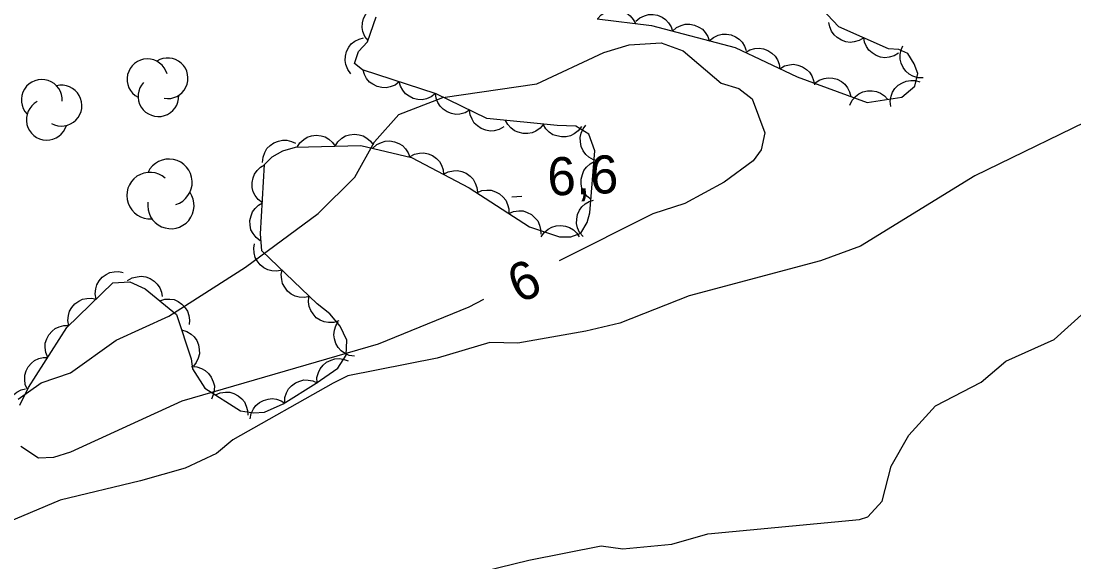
# Model space of a CAD drawing. Extents: x 336540 to 340074, y 5572036 to 5573747.
# Drawn here: x 337736 to 337819, y 5572946.6 to 5572989.2 of the extents above; entities that cross this region are included whole.
import ezdxf

# ---------------------------------------------------------------- set-up
doc = ezdxf.new("R2010")
doc.units = 0
for name, color, linetype in [('Niveau 1', 7, 'Continuous'), ('Niveau 2', 7, 'Continuous'), ('Niveau 3', 7, 'Continuous'), ('Niveau 44', 7, 'Continuous')]:
    doc.layers.add(name, color=color, linetype=linetype)

msp = doc.modelspace()

# ---------------------------------------------------------------- linework, layer by layer
at = {"layer": 'Niveau 1'}
for points in [[(337821.78, 5572982.17), (337811.2, 5572977.03), (337802.19, 5572971.48), (337799.03, 5572970.31), (337788.68, 5572967.57), (337783.2, 5572965.42), (337780.53, 5572964.78), (337775.16, 5572963.82), (337772.95, 5572963.88), (337768.79, 5572962.64), (337761.76, 5572961.26), (337760.59, 5572960.69), (337752.7, 5572956.22), (337751.39, 5572955.14), (337748.93, 5572953.98), (337745.41, 5572952.97), (337739.07, 5572951.46), (337730.78, 5572947.97)], [(337765.49, 5572944.16), (337776.04, 5572946.73), (337781.74, 5572947.87), (337783.43, 5572947.61), (337787.3, 5572947.99), (337790.14, 5572948.8), (337802.1, 5572949.94), (337802.77, 5572950.14), (337803.89, 5572951.38), (337804.59, 5572954.13), (337805.99, 5572956.58), (337808.09, 5572958.89), (337811.7, 5572960.77), (337813.65, 5572962.41), (337817.46, 5572964.13), (337819.87, 5572966.31)]]:
    msp.add_lwpolyline(points, dxfattribs=at)
at = {"layer": 'Niveau 2'}
for points in [[(337735.77, 5572959.43), (337737.58, 5572960.71), (337739.9, 5572961.5), (337743.5, 5572964.07), (337747.63, 5572965.96), (337753.69, 5572969.83), (337759.42, 5572974.04), (337762.3, 5572976.92), (337763.86, 5572979.7), (337765.78, 5572981.84), (337769.26, 5572983.2), (337776.65, 5572984.27), (337781.95, 5572986.73), (337783.95, 5572987.35), (337786.47, 5572987.49), (337788.2, 5572986.88), (337791.2, 5572984.32), (337792.59, 5572983.89), (337793.63, 5572983.08), (337794.63, 5572980.42), (337794.35, 5572979.06), (337793.72, 5572978.19), (337791.43, 5572976.53), (337788.32, 5572974.85), (337785.81, 5572974.03), (337778.42, 5572970.32)], [(337772.45, 5572967.27), (337771.29, 5572966.68), (337764.16, 5572963.76), (337748.67, 5572959.25), (337739.88, 5572955.24), (337738.55, 5572954.83), (337737.37, 5572954.76), (337735.97, 5572955.7)]]:
    msp.add_lwpolyline(points, dxfattribs=at)
at = {"layer": 'Niveau 3'}
msp.add_line((337774.68, 5572975.37), (337775.48, 5572975.41), dxfattribs=at)
at = {"layer": 'Niveau 44'}
for points in [[(337806.42, 5572985.84), (337805.9, 5572986.67), (337805.19, 5572986.97), (337804.39, 5572987.04), (337800.47, 5572988.77), (337798.2, 5572991.17)], [(337763.35, 5572987.68), (337763.09, 5572988.01), (337762.95, 5572988.39), (337762.88, 5572988.71), (337762.9, 5572989.07), (337762.99, 5572989.42), (337763.17, 5572989.76), (337763.36, 5572990.03), (337763.64, 5572990.25), (337763.96, 5572990.42), (337764.31, 5572990.52)], [(337781.45, 5572989.39), (337781.73, 5572989.7), (337782.07, 5572989.92), (337782.37, 5572990.05), (337782.72, 5572990.1), (337783.09, 5572990.09), (337783.46, 5572989.98), (337783.76, 5572989.85), (337784.02, 5572989.63), (337784.26, 5572989.34), (337784.43, 5572989.02)], [(337735.9, 5572958.94), (337736.58, 5572960.33), (337739.61, 5572965.06), (337743.22, 5572968.59), (337744.58, 5572968.67), (337745.77, 5572968.12), (337748.25, 5572966.1), (337749.4, 5572962.6), (337749.52, 5572961.82), (337750.47, 5572960.28), (337753.3, 5572958.51), (337754.32, 5572958.34), (337755.18, 5572958.38), (337756.66, 5572959.04), (337759.27, 5572960.67), (337760.98, 5572961.86), (337761.62, 5572962.89), (337761.68, 5572964.06), (337761.16, 5572965.17), (337760.34, 5572966.14), (337759.35, 5572966.93), (337754.97, 5572971.12), (337754.88, 5572972.44), (337755.19, 5572977.91), (337755.79, 5572978.51), (337756.62, 5572978.99), (337757.62, 5572979.27), (337762.78, 5572979.42), (337766.78, 5572978.47), (337771.33, 5572976.08), (337776.07, 5572973), (337778.45, 5572972.21), (337779.34, 5572972.21), (337780.14, 5572972.49), (337780.62, 5572973.34), (337780.84, 5572974.1), (337781.24, 5572978.98), (337780.76, 5572980.31), (337779.73, 5572980.92), (337778.27, 5572980.99), (337772.71, 5572981.53), (337768.71, 5572983.48), (337762.91, 5572985.37), (337762.28, 5572985.87), (337762.61, 5572986.82), (337763.31, 5572987.57), (337763.98, 5572989.55)], [(337781.42, 5572989.39), (337785.69, 5572988.87), (337792.29, 5572987.12), (337797.19, 5572984.82), (337802.71, 5572982.81), (337805.45, 5572983.23), (337806.47, 5572984.09), (337806.69, 5572985.07), (337806.42, 5572985.84)], [(337784.46, 5572989.2), (337784.78, 5572989.47), (337785.15, 5572989.64), (337785.46, 5572989.73), (337785.82, 5572989.73), (337786.18, 5572989.67), (337786.53, 5572989.51), (337786.81, 5572989.34), (337787.04, 5572989.08), (337787.24, 5572988.77), (337787.36, 5572988.43)], [(337802.44, 5572987.9), (337802.08, 5572987.68), (337801.69, 5572987.57), (337801.36, 5572987.53), (337801.02, 5572987.58), (337800.67, 5572987.7), (337800.35, 5572987.91), (337800.1, 5572988.12), (337799.9, 5572988.42), (337799.76, 5572988.76), (337799.69, 5572989.11)], [(337787.36, 5572988.43), (337787.68, 5572988.7), (337788.05, 5572988.87), (337788.36, 5572988.96), (337788.72, 5572988.96), (337789.08, 5572988.9), (337789.43, 5572988.74), (337789.71, 5572988.57), (337789.94, 5572988.31), (337790.14, 5572988), (337790.26, 5572987.66)], [(337790.26, 5572987.66), (337790.58, 5572987.93), (337790.95, 5572988.1), (337791.26, 5572988.19), (337791.62, 5572988.19), (337791.98, 5572988.13), (337792.33, 5572987.97), (337792.61, 5572987.8), (337792.84, 5572987.54), (337793.04, 5572987.23), (337793.16, 5572986.89)], [(337762, 5572985.06), (337761.75, 5572985.4), (337761.61, 5572985.78), (337761.54, 5572986.1), (337761.57, 5572986.45), (337761.66, 5572986.81), (337761.84, 5572987.15), (337762.03, 5572987.42), (337762.31, 5572987.63), (337762.64, 5572987.8), (337762.98, 5572987.9)], [(337805.18, 5572986.69), (337804.83, 5572986.47), (337804.44, 5572986.36), (337804.11, 5572986.32), (337803.76, 5572986.37), (337803.41, 5572986.49), (337803.09, 5572986.7), (337802.84, 5572986.91), (337802.65, 5572987.21), (337802.5, 5572987.55), (337802.44, 5572987.9)], [(337793.11, 5572986.74), (337793.46, 5572986.95), (337793.86, 5572987.05), (337794.19, 5572987.08), (337794.53, 5572987.02), (337794.88, 5572986.89), (337795.2, 5572986.68), (337795.44, 5572986.46), (337795.63, 5572986.16), (337795.77, 5572985.82), (337795.82, 5572985.46)], [(337807.12, 5572984.73), (337806.7, 5572984.74), (337806.31, 5572984.87), (337806.02, 5572985.02), (337805.76, 5572985.26), (337805.54, 5572985.56), (337805.39, 5572985.91), (337805.3, 5572986.22), (337805.31, 5572986.58), (337805.38, 5572986.94), (337805.52, 5572987.27)], [(337795.82, 5572985.46), (337796.18, 5572985.68), (337796.58, 5572985.77), (337796.9, 5572985.81), (337797.25, 5572985.75), (337797.6, 5572985.62), (337797.91, 5572985.4), (337798.16, 5572985.19), (337798.34, 5572984.89), (337798.48, 5572984.54), (337798.54, 5572984.19)], [(337765.81, 5572984.43), (337765.48, 5572984.17), (337765.1, 5572984.02), (337764.78, 5572983.95), (337764.43, 5572983.97), (337764.07, 5572984.05), (337763.73, 5572984.23), (337763.46, 5572984.41), (337763.24, 5572984.68), (337763.06, 5572985.01), (337762.96, 5572985.35)], [(337768.66, 5572983.5), (337768.33, 5572983.24), (337767.95, 5572983.09), (337767.63, 5572983.02), (337767.28, 5572983.04), (337766.92, 5572983.12), (337766.58, 5572983.3), (337766.31, 5572983.48), (337766.09, 5572983.76), (337765.91, 5572984.08), (337765.81, 5572984.43)], [(337798.59, 5572984.31), (337798.93, 5572984.56), (337799.31, 5572984.69), (337799.64, 5572984.75), (337799.99, 5572984.72), (337800.34, 5572984.63), (337800.68, 5572984.44), (337800.94, 5572984.25), (337801.15, 5572983.96), (337801.32, 5572983.63), (337801.41, 5572983.28)], [(337804.56, 5572982.48), (337804.52, 5572982.9), (337804.6, 5572983.3), (337804.7, 5572983.61), (337804.9, 5572983.9), (337805.16, 5572984.16), (337805.49, 5572984.36), (337805.79, 5572984.49), (337806.14, 5572984.53), (337806.51, 5572984.52), (337806.86, 5572984.42)], [(337771.36, 5572982.19), (337771, 5572981.98), (337770.6, 5572981.89), (337770.27, 5572981.86), (337769.93, 5572981.92), (337769.58, 5572982.06), (337769.27, 5572982.28), (337769.03, 5572982.5), (337768.85, 5572982.8), (337768.72, 5572983.15), (337768.66, 5572983.5)], [(337801.34, 5572982.6), (337801.52, 5572982.98), (337801.79, 5572983.28), (337802.05, 5572983.49), (337802.37, 5572983.63), (337802.73, 5572983.72), (337803.11, 5572983.71), (337803.43, 5572983.67), (337803.75, 5572983.53), (337804.06, 5572983.32), (337804.31, 5572983.05)], [(337774.06, 5572980.87), (337773.7, 5572980.66), (337773.3, 5572980.57), (337772.97, 5572980.54), (337772.63, 5572980.61), (337772.28, 5572980.74), (337771.97, 5572980.97), (337771.73, 5572981.18), (337771.55, 5572981.49), (337771.41, 5572981.83), (337771.36, 5572982.19)], [(337777.19, 5572981.1), (337776.92, 5572980.77), (337776.58, 5572980.55), (337776.29, 5572980.41), (337775.94, 5572980.35), (337775.57, 5572980.35), (337775.2, 5572980.45), (337774.9, 5572980.57), (337774.62, 5572980.79), (337774.38, 5572981.07), (337774.2, 5572981.39)], [(337780.18, 5572980.9), (337779.93, 5572980.56), (337779.6, 5572980.32), (337779.31, 5572980.17), (337778.97, 5572980.09), (337778.6, 5572980.08), (337778.23, 5572980.16), (337777.92, 5572980.26), (337777.63, 5572980.47), (337777.37, 5572980.73), (337777.18, 5572981.04)], [(337781.53, 5572978.19), (337781.12, 5572978.29), (337780.77, 5572978.5), (337780.51, 5572978.71), (337780.31, 5572979), (337780.16, 5572979.33), (337780.09, 5572979.71), (337780.07, 5572980.04), (337780.15, 5572980.38), (337780.3, 5572980.72), (337780.51, 5572981.01)], [(337757.75, 5572979.27), (337757.98, 5572979.63), (337758.29, 5572979.89), (337758.56, 5572980.07), (337758.9, 5572980.17), (337759.27, 5572980.21), (337759.65, 5572980.16), (337759.96, 5572980.08), (337760.26, 5572979.9), (337760.54, 5572979.65), (337760.75, 5572979.36)], [(337760.75, 5572979.36), (337760.98, 5572979.71), (337761.28, 5572979.98), (337761.56, 5572980.16), (337761.9, 5572980.26), (337762.27, 5572980.3), (337762.65, 5572980.25), (337762.96, 5572980.17), (337763.26, 5572979.98), (337763.54, 5572979.74), (337763.75, 5572979.45)], [(337755.04, 5572978.08), (337755.07, 5572978.49), (337755.21, 5572978.87), (337755.37, 5572979.16), (337755.62, 5572979.41), (337755.92, 5572979.62), (337756.28, 5572979.76), (337756.6, 5572979.84), (337756.95, 5572979.82), (337757.31, 5572979.73), (337757.63, 5572979.58)], [(337763.73, 5572979.2), (337764.03, 5572979.48), (337764.4, 5572979.65), (337764.71, 5572979.76), (337765.07, 5572979.77), (337765.43, 5572979.71), (337765.78, 5572979.56), (337766.07, 5572979.4), (337766.31, 5572979.15), (337766.52, 5572978.84), (337766.64, 5572978.5)], [(337766.66, 5572978.53), (337767.02, 5572978.73), (337767.42, 5572978.81), (337767.75, 5572978.83), (337768.1, 5572978.75), (337768.44, 5572978.61), (337768.74, 5572978.38), (337768.98, 5572978.16), (337769.15, 5572977.85), (337769.27, 5572977.5), (337769.31, 5572977.14)], [(337755.02, 5572974.89), (337754.69, 5572975.15), (337754.45, 5572975.48), (337754.29, 5572975.77), (337754.22, 5572976.11), (337754.21, 5572976.48), (337754.3, 5572976.86), (337754.4, 5572977.16), (337754.61, 5572977.45), (337754.88, 5572977.7), (337755.19, 5572977.89)], [(337769.31, 5572977.14), (337769.68, 5572977.34), (337770.08, 5572977.42), (337770.41, 5572977.44), (337770.75, 5572977.36), (337771.09, 5572977.22), (337771.4, 5572976.98), (337771.63, 5572976.76), (337771.8, 5572976.45), (337771.93, 5572976.1), (337771.97, 5572975.74)], [(337780.93, 5572975.15), (337780.6, 5572975.41), (337780.37, 5572975.75), (337780.22, 5572976.04), (337780.16, 5572976.39), (337780.16, 5572976.76), (337780.25, 5572977.13), (337780.37, 5572977.44), (337780.58, 5572977.71), (337780.86, 5572977.96), (337781.17, 5572978.14)], [(337771.93, 5572975.69), (337772.32, 5572975.85), (337772.72, 5572975.89), (337773.05, 5572975.88), (337773.39, 5572975.77), (337773.71, 5572975.6), (337774, 5572975.34), (337774.21, 5572975.09), (337774.35, 5572974.77), (337774.44, 5572974.41), (337774.45, 5572974.05)], [(337754.85, 5572971.9), (337754.52, 5572972.15), (337754.28, 5572972.48), (337754.12, 5572972.77), (337754.05, 5572973.12), (337754.04, 5572973.49), (337754.13, 5572973.86), (337754.23, 5572974.17), (337754.44, 5572974.45), (337754.71, 5572974.71), (337755.02, 5572974.89)], [(337780.3, 5572972.23), (337780.03, 5572972.55), (337779.87, 5572972.93), (337779.79, 5572973.25), (337779.8, 5572973.6), (337779.87, 5572973.96), (337780.03, 5572974.31), (337780.21, 5572974.58), (337780.47, 5572974.81), (337780.79, 5572975), (337781.13, 5572975.11)], [(337774.45, 5572974.05), (337774.83, 5572974.22), (337775.24, 5572974.26), (337775.57, 5572974.25), (337775.9, 5572974.14), (337776.23, 5572973.96), (337776.51, 5572973.71), (337776.73, 5572973.46), (337776.87, 5572973.14), (337776.96, 5572972.78), (337776.97, 5572972.42)], [(337777.01, 5572972.21), (337777.24, 5572972.56), (337777.56, 5572972.81), (337777.84, 5572972.98), (337778.18, 5572973.07), (337778.55, 5572973.11), (337778.93, 5572973.04), (337779.24, 5572972.95), (337779.54, 5572972.76), (337779.81, 5572972.51), (337780.01, 5572972.21)], [(337756.57, 5572969.59), (337756.16, 5572969.5), (337755.76, 5572969.53), (337755.44, 5572969.6), (337755.13, 5572969.77), (337754.84, 5572970), (337754.61, 5572970.31), (337754.45, 5572970.59), (337754.37, 5572970.94), (337754.35, 5572971.31), (337754.41, 5572971.66)], [(337741.9, 5572967.3), (337741.83, 5572967.71), (337741.88, 5572968.12), (337741.96, 5572968.44), (337742.14, 5572968.74), (337742.38, 5572969.02), (337742.69, 5572969.24), (337742.98, 5572969.39), (337743.32, 5572969.46), (337743.7, 5572969.47), (337744.05, 5572969.4)], [(337744.39, 5572968.76), (337744.75, 5572968.97), (337745.15, 5572969.07), (337745.47, 5572969.11), (337745.82, 5572969.05), (337746.17, 5572968.92), (337746.48, 5572968.71), (337746.73, 5572968.49), (337746.92, 5572968.2), (337747.06, 5572967.85), (337747.12, 5572967.5)], [(337758.74, 5572967.51), (337758.33, 5572967.42), (337757.93, 5572967.46), (337757.6, 5572967.53), (337757.3, 5572967.7), (337757.01, 5572967.93), (337756.78, 5572968.24), (337756.61, 5572968.52), (337756.54, 5572968.86), (337756.51, 5572969.23), (337756.57, 5572969.59)], [(337761.04, 5572965.58), (337760.64, 5572965.46), (337760.23, 5572965.46), (337759.9, 5572965.5), (337759.58, 5572965.64), (337759.27, 5572965.84), (337759.02, 5572966.13), (337758.83, 5572966.4), (337758.72, 5572966.73), (337758.66, 5572967.1), (337758.69, 5572967.46)], [(337739.76, 5572965.2), (337739.68, 5572965.62), (337739.73, 5572966.02), (337739.81, 5572966.34), (337739.99, 5572966.64), (337740.23, 5572966.92), (337740.55, 5572967.14), (337740.83, 5572967.3), (337741.18, 5572967.36), (337741.55, 5572967.37), (337741.9, 5572967.3)], [(337746.92, 5572967.18), (337747.32, 5572967.3), (337747.73, 5572967.3), (337748.06, 5572967.26), (337748.38, 5572967.11), (337748.68, 5572966.9), (337748.93, 5572966.62), (337749.12, 5572966.35), (337749.23, 5572966.01), (337749.28, 5572965.65), (337749.25, 5572965.29)], [(337738.1, 5572962.71), (337737.94, 5572963.09), (337737.89, 5572963.5), (337737.9, 5572963.83), (337738.01, 5572964.16), (337738.18, 5572964.49), (337738.44, 5572964.77), (337738.68, 5572964.99), (337739, 5572965.13), (337739.36, 5572965.23), (337739.72, 5572965.23)], [(337762.27, 5572962.8), (337761.86, 5572962.86), (337761.49, 5572963.04), (337761.22, 5572963.22), (337760.99, 5572963.49), (337760.81, 5572963.81), (337760.7, 5572964.18), (337760.65, 5572964.5), (337760.7, 5572964.85), (337760.81, 5572965.2), (337761, 5572965.51)], [(337748.65, 5572964.88), (337749.05, 5572964.76), (337749.4, 5572964.54), (337749.65, 5572964.33), (337749.84, 5572964.03), (337749.98, 5572963.69), (337750.04, 5572963.32), (337750.06, 5572962.99), (337749.96, 5572962.65), (337749.81, 5572962.31), (337749.59, 5572962.03)], [(337736.49, 5572960.18), (337736.32, 5572960.57), (337736.28, 5572960.97), (337736.28, 5572961.3), (337736.39, 5572961.64), (337736.56, 5572961.96), (337736.82, 5572962.25), (337737.06, 5572962.46), (337737.38, 5572962.61), (337737.74, 5572962.7), (337738.1, 5572962.71)], [(337759.33, 5572960.71), (337759.32, 5572961.13), (337759.44, 5572961.52), (337759.57, 5572961.82), (337759.8, 5572962.09), (337760.08, 5572962.33), (337760.43, 5572962.49), (337760.74, 5572962.6), (337761.09, 5572962.61), (337761.46, 5572962.55), (337761.79, 5572962.43)], [(337749.42, 5572961.98), (337749.84, 5572961.96), (337750.22, 5572961.83), (337750.52, 5572961.68), (337750.77, 5572961.44), (337750.99, 5572961.14), (337751.14, 5572960.78), (337751.23, 5572960.47), (337751.22, 5572960.12), (337751.14, 5572959.75), (337751, 5572959.43)], [(337756.79, 5572959.12), (337756.8, 5572959.54), (337756.93, 5572959.92), (337757.08, 5572960.22), (337757.32, 5572960.47), (337757.62, 5572960.7), (337757.97, 5572960.84), (337758.29, 5572960.93), (337758.64, 5572960.92), (337759, 5572960.85), (337759.33, 5572960.71)], [(337735.38, 5572957.4), (337735.13, 5572957.73), (337734.98, 5572958.11), (337734.91, 5572958.43), (337734.94, 5572958.78), (337735.02, 5572959.14), (337735.2, 5572959.48), (337735.39, 5572959.75), (337735.67, 5572959.97), (337735.99, 5572960.14), (337736.34, 5572960.24)], [(337751.32, 5572959.75), (337751.7, 5572959.92), (337752.11, 5572959.97), (337752.44, 5572959.96), (337752.77, 5572959.86), (337753.1, 5572959.69), (337753.39, 5572959.44), (337753.61, 5572959.2), (337753.75, 5572958.87), (337753.85, 5572958.52), (337753.86, 5572958.16)], [(337754.06, 5572957.88), (337754.13, 5572958.29), (337754.31, 5572958.65), (337754.5, 5572958.93), (337754.78, 5572959.15), (337755.1, 5572959.32), (337755.47, 5572959.42), (337755.79, 5572959.47), (337756.14, 5572959.41), (337756.49, 5572959.29), (337756.8, 5572959.1)]]:
    msp.add_lwpolyline(points, dxfattribs=at)
for centre, radius, start, end in [((337745.951, 5572984.627), 1.602, 15.07544, 242.53253), ((337747.551, 5572984.706), 1.602, 259.74313, 122.42749), ((337737.626, 5572982.999), 1.611, 356.24712, 223.7042), ((337739.175, 5572982.554), 1.611, 240.91481, 103.59917), ((337746.818, 5572983.29), 1.602, 136.92164, 2.61023), ((337738.018, 5572981.445), 1.611, 118.09331, 343.78191), ((337747.653, 5572976.508), 1.832, 287.01917, 154.47625), ((337746.159, 5572975.464), 1.832, 48.86536, 274.55396), ((337747.805, 5572974.682), 1.832, 171.68686, 34.37122)]:
    msp.add_arc(centre, radius, start, end, dxfattribs=at)

# ---------------------------------------------------------------- texts
at = {"layer": 'Niveau 2'}
msp.add_text('6', height=3, rotation=23.96249, dxfattribs=at).set_placement((337775.23, 5572966.92))
at = {"layer": 'Niveau 3'}
msp.add_text('6,6    ', height=2.9999, rotation=2.27627, dxfattribs=at).set_placement((337777.55, 5572975.45))

doc.saveas('drawing.dxf')
